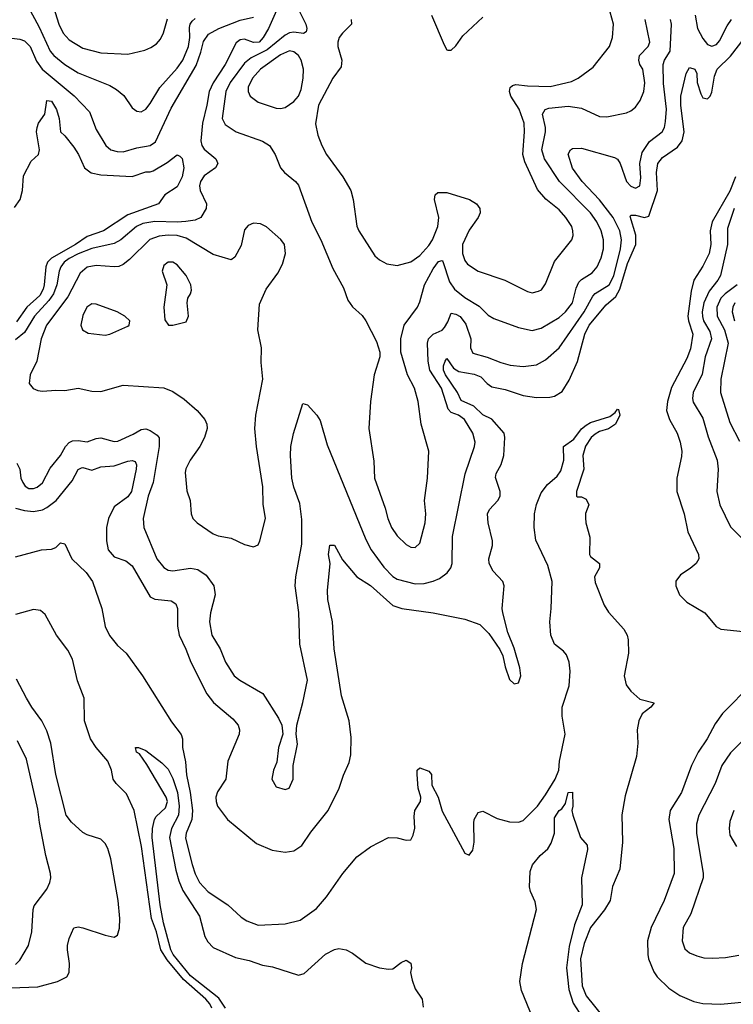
# Model space of a CAD drawing. Header units: inches. Extents: x 1173000 to 1307049, y 522583 to 678455.
# Tile 580 of 617: x 1241789 to 1244965, y 660668 to 665050. Entities that reach past the tile are written whole.
import ezdxf

# ---------------------------------------------------------------- set-up
doc = ezdxf.new("R2010")
doc.units = ezdxf.units.IN
doc.header["$MEASUREMENT"] = 0
doc.layers.add('B2646', color=7, linetype='Continuous')

msp = doc.modelspace()

# ---------------------------------------------------------------- linework, layer by layer
at = {"layer": 'B2646', "color": 5}
for points, elevation in [([(1241824.7, 665110), (1241875.9, 665015.9), (1241924.4, 664910), (1241941, 664890), (1241989.4, 664850), (1242050, 664813.1), (1242190, 664756.3), (1242219.6, 664739.6), (1242252.8, 664712.8), (1242290, 664657.6), (1242310, 664643.1), (1242330, 664639.5), (1242350, 664652.2), (1242370, 664677), (1242412.4, 664747.6), (1242490, 664834.6), (1242515.5, 664870), (1242540.5, 664930), (1242545.8, 664970), (1242545.1, 665014.9), (1242547.2, 665030), (1242556.3, 665043.7), (1242570, 665054.6)], 1060), ([(1241931.9, 665130), (1241962.7, 665030), (1241982.5, 664990), (1242010, 664959.8), (1242070, 664923.3), (1242150, 664902.6), (1242270, 664896.3), (1242345.4, 664914.6), (1242373.3, 664926.7), (1242397.3, 664942.7), (1242416.2, 664963.8), (1242429.1, 664990.9), (1242446.7, 665053.3)], 1080), ([(1243022.2, 665110), (1243062.3, 665030), (1243067.8, 665010), (1243063.7, 664996.3), (1243052.2, 664987.8), (1243010, 664994.6), (1242990, 664991.7), (1242970, 664980.7), (1242890, 664916.3), (1242819.3, 664880.7), (1242790, 664856.1), (1242725.6, 664770), (1242706.3, 664730), (1242690.2, 664610), (1242703.1, 664583.1), (1242752.2, 664550), (1242869.5, 664509.5), (1242901.5, 664490), (1242926, 664450), (1242950.4, 664390), (1242967.7, 664370), (1243017.1, 664330), (1243030, 664313.4), (1243088.9, 664148.9), (1243130, 664070.7), (1243182.7, 663942.7), (1243230, 663857.1), (1243250, 663801.6), (1243270, 663772), (1243313.3, 663733.3), (1243330.2, 663710.2), (1243377.3, 663617.3), (1243392.4, 663570), (1243392.7, 663550), (1243367.6, 663470), (1243350.3, 663350), (1243343.6, 663230), (1243365.2, 663085.2), (1243368.7, 663010), (1243415.8, 662875.7), (1243427.1, 662830), (1243444.7, 662790), (1243470, 662753.4), (1243510, 662713.7), (1243530, 662702.6), (1243550, 662700.4), (1243570, 662720.7), (1243593.7, 662810), (1243596.8, 662850), (1243590.7, 662910), (1243604.4, 663010), (1243609.7, 663130), (1243576.4, 663250), (1243562.4, 663350), (1243546.4, 663410), (1243515.8, 663470), (1243486, 663570), (1243486, 663630), (1243501.1, 663690), (1243559.3, 663770), (1243570, 663794.4), (1243590.4, 663870), (1243630, 663941), (1243653.9, 663973.9), (1243670, 663978.3), (1243673, 663973), (1243702.6, 663882.6), (1243724.7, 663850), (1243770, 663813.9), (1243834.6, 663774.6), (1243874.1, 663734.1), (1243899.5, 663719.5), (1244010, 663680.2), (1244070, 663667), (1244110, 663676.8), (1244190, 663724.4), (1244219.2, 663750), (1244249.4, 663790), (1244265.7, 663854.3), (1244278.5, 663881.5), (1244290, 663893.7), (1244336.7, 663923.3), (1244358.8, 663950), (1244376.9, 663990), (1244387.1, 664030), (1244387.8, 664070), (1244377.1, 664110), (1244357.7, 664150), (1244330.4, 664190), (1244191.4, 664330), (1244124.8, 664430), (1244113.8, 664470), (1244129.9, 664550), (1244129.9, 664570), (1244116.8, 664630), (1244128.2, 664650), (1244144.2, 664655.8), (1244230, 664665.2), (1244290, 664656.6), (1244370, 664618.9), (1244403, 664617), (1244490, 664636), (1244510, 664644.6), (1244530, 664660.3), (1244550.5, 664689.5), (1244567.6, 664730), (1244571.2, 664768.8), (1244562.2, 664830), (1244549.9, 664850), (1244544.4, 664870), (1244547.9, 664890), (1244586.1, 664930), (1244594.5, 664950), (1244572.6, 665050)], 1060), ([(1243264.2, 665050), (1243265.8, 665030), (1243225.4, 664990), (1243211.6, 664970), (1243205.3, 664950), (1243205.8, 664930), (1243222.7, 664870), (1243219.7, 664840.3), (1243182.2, 664790), (1243119.8, 664670), (1243106.4, 664586.4), (1243116.5, 664536.5), (1243133.4, 664490), (1243154.2, 664450), (1243227.3, 664350), (1243262.4, 664290), (1243273.4, 664250), (1243290.2, 664130.2), (1243298, 664110), (1243370, 663999.5), (1243390, 663980.9), (1243423.8, 663963.8), (1243470, 663956.2), (1243530, 663972), (1243570, 663999.8), (1243610, 664044.3), (1243626.5, 664070), (1243650.5, 664130), (1243654, 664170), (1243635.3, 664250), (1243638, 664270), (1243650, 664281.1), (1243690, 664280.2), (1243790.5, 664250), (1243822, 664230), (1243837.4, 664210), (1243839, 664190), (1243830.2, 664170), (1243790, 664112.6), (1243759.8, 664050), (1243759.8, 664010), (1243770, 663978.7), (1243782.2, 663962.2), (1243830, 663930.2), (1243948.4, 663890), (1244050, 663839.7), (1244070, 663834.9), (1244098.7, 663841.3), (1244112.1, 663847.9), (1244130, 663874.4), (1244170, 663973.4), (1244247.1, 664070), (1244252.9, 664090), (1244251.6, 664110), (1244246.3, 664130), (1244220.6, 664170), (1244190, 664203.2), (1244130.8, 664250.8), (1244094.1, 664294.1), (1244037, 664417), (1244029, 664450), (1244036.6, 664550), (1244034, 664590), (1244011.6, 664651.6), (1243975.8, 664710), (1243969.4, 664730), (1243972.5, 664747.5), (1243982.4, 664757.6), (1243998, 664762), (1244050, 664755.5), (1244150, 664752.2), (1244245.1, 664774.9), (1244275.1, 664790), (1244341.4, 664838.6), (1244414, 664930), (1244427.9, 664970), (1244432.2, 665030), (1244409.9, 665110)], 1080), ([(1241730.3, 664970.3), (1241790, 664963.6), (1241810, 664956.3), (1241836.2, 664930), (1241864.6, 664864.6), (1241889.5, 664829.5), (1242031.4, 664711.4), (1242100.1, 664640.1), (1242130, 664561.1), (1242172.6, 664490), (1242194.9, 664470), (1242222.6, 664462.6), (1242250, 664461.4), (1242310, 664479.6), (1242370, 664490.1), (1242394.3, 664505.7), (1242463.4, 664656.6), (1242574.5, 664845.5), (1242595.4, 664904.6), (1242606.8, 664953.2), (1242630, 664986.1), (1242674.8, 665010), (1242770, 665047.2), (1242830, 665060.7)], 1040), ([(1242932.1, 665090), (1242896.6, 665010), (1242873.4, 664970), (1242854.6, 664950), (1242830, 664948.4), (1242790, 664963.8), (1242770, 664960.5), (1242753, 664947), (1242704.2, 664850), (1242650, 664769.2), (1242631.8, 664730), (1242622.8, 664670), (1242602.7, 664590), (1242595, 664510), (1242599.8, 664490), (1242610, 664474.3), (1242662.3, 664430), (1242671.6, 664410), (1242661.3, 664390), (1242610, 664355.1), (1242594.4, 664330), (1242590.1, 664310), (1242592.1, 664290), (1242620.2, 664230), (1242619.3, 664210), (1242595.9, 664170), (1242570, 664157), (1242529, 664151), (1242490, 664148.1), (1242390, 664152.1), (1242337.7, 664142.3), (1242309.5, 664130), (1242239.2, 664070), (1242210, 664053.2), (1242110, 664031.5), (1242050, 664008.3), (1242010, 663986.9), (1241987.2, 663970), (1241972.6, 663950), (1241964.2, 663930), (1241954.9, 663870), (1241939.2, 663830), (1241919.2, 663800.8), (1241855.6, 663730), (1241810, 663657.7), (1241770, 663624.6)], 1040), ([(1243622.6, 665070), (1243678, 664938), (1243690, 664916), (1243694.8, 664914.8), (1243710, 664914), (1243730, 664934), (1243761.5, 664978.5), (1243850, 665060.8)], 1120), ([(1244795.2, 665070), (1244806.3, 665010), (1244830, 664965.5), (1244850, 664939.8), (1244870, 664931.6), (1244890, 664940.1), (1244903.7, 664956.3), (1244937.6, 665022.4), (1244956.7, 665050)], 1040), ([(1241776.3, 663076.3), (1241789.3, 663050), (1241794.8, 663010), (1241802.5, 662990), (1241813.9, 662973.9), (1241830, 662963.5), (1241850, 662963.2), (1241866.3, 662970), (1241890, 662989.3), (1241925.4, 663054.6), (1241970.6, 663110), (1241993, 663150), (1242010, 663168.4), (1242024.6, 663175.4), (1242050, 663177.2), (1242090, 663171.1), (1242130, 663186.6), (1242150, 663188.8), (1242210, 663172.7), (1242225.2, 663174.8), (1242294.9, 663205.1), (1242330, 663226.4), (1242350, 663228.4), (1242370, 663221.5), (1242400.8, 663200.8), (1242409.5, 663189.5), (1242409.6, 663150), (1242383.9, 662990), (1242360.2, 662930), (1242338.2, 662830), (1242341, 662790), (1242399.8, 662650), (1242430, 662612), (1242450, 662600.2), (1242470, 662596.3), (1242550, 662609.4), (1242582.3, 662602.3), (1242618.4, 662578.4), (1242652.7, 662530), (1242659.7, 662490), (1242638.3, 662410), (1242633.7, 662370), (1242644.3, 662310), (1242681.1, 662250), (1242704.5, 662190), (1242744, 662130), (1242768.5, 662110), (1242871.7, 662051.7), (1242941.5, 661941.5), (1242955.5, 661910), (1242960.5, 661870), (1242941.3, 661810), (1242934, 661746), (1242918.8, 661710), (1242911, 661670), (1242930, 661636), (1242970, 661624), (1242988, 661630), (1243007, 661670), (1243006, 661730), (1243025.2, 661825.2), (1243019.3, 661870), (1243022.7, 661910), (1243049.6, 662010.4), (1243069.7, 662110), (1243036.2, 662270), (1243031.4, 662411.4), (1243015.8, 662530), (1243017.8, 662570), (1243044.2, 662715.7), (1243045.5, 662825.5), (1243036.4, 662896.4), (1243009, 662970), (1243000.3, 663010), (1242993.8, 663110), (1242995.8, 663150), (1243008.5, 663208.5), (1243050, 663341), (1243070, 663336), (1243111, 663290), (1243126.2, 663266.2), (1243157.7, 663157.7), (1243330, 662736), (1243352.9, 662690), (1243410, 662612.8), (1243450, 662572.5), (1243470, 662560.1), (1243550, 662538.7), (1243590, 662540.7), (1243628.9, 662551.1), (1243657.2, 662562.8), (1243692.5, 662587.5), (1243708.6, 662610), (1243714.6, 662630), (1243716, 662750), (1243771.5, 663028.5), (1243814, 663150), (1243816.1, 663170), (1243805.8, 663210), (1243769, 663270), (1243742, 663290), (1243710, 663301.7), (1243696.1, 663316.1), (1243666.7, 663410), (1243614, 663490), (1243607, 663530), (1243604.2, 663610), (1243609.2, 663630), (1243629.1, 663650.9), (1243670, 663668.7), (1243680.5, 663679.5), (1243695.5, 663704.5), (1243710, 663743.1), (1243730, 663739.8), (1243750, 663728.6), (1243774.5, 663694.5), (1243796.8, 663630), (1243796.3, 663590), (1243805.4, 663565.5), (1243870, 663548.5), (1243930, 663523.8), (1243972.9, 663512.9), (1244030, 663507.1), (1244090, 663514.5), (1244130, 663536.5), (1244190, 663589.4), (1244301.9, 663750), (1244340.3, 663819.7), (1244350, 663830.9), (1244412.7, 663870), (1244433.7, 663910), (1244463.5, 664030), (1244468.3, 664070), (1244460.8, 664110), (1244430, 664168.8), (1244370, 664248.4), (1244293.4, 664330), (1244250, 664388.8), (1244230, 664450.7), (1244240.5, 664470), (1244250, 664476.1), (1244290, 664478.6), (1244436.8, 664436.8), (1244450, 664428.9), (1244462.6, 664410), (1244490.2, 664330), (1244510, 664309.3), (1244530, 664299.6), (1244550, 664310.7), (1244553.4, 664346.6), (1244549.9, 664410), (1244560.4, 664459.5), (1244592.3, 664507.7), (1244649.4, 664550.6), (1244659, 664570), (1244664, 664596), (1244667.8, 664652.2), (1244654.7, 664765.3), (1244653.9, 664850), (1244659.9, 664870), (1244683.9, 664910), (1244690.5, 665030), (1244686, 665050)], 1040), ([(1241770, 662876.3), (1241810, 662865.2), (1241850, 662861.2), (1241890, 662868.2), (1241910, 662878.2), (1241952.1, 662910), (1242022.8, 662997.2), (1242050, 663048.6), (1242064.1, 663055.9), (1242070, 663057.5), (1242110, 663044.6), (1242150, 663060.4), (1242210, 663064.4), (1242270, 663085), (1242290, 663088.5), (1242303.1, 663083.1), (1242309.1, 663069.1), (1242307.4, 663050), (1242286.5, 662950), (1242270, 662926.7), (1242210, 662881.1), (1242184.8, 662830), (1242176, 662790), (1242175.5, 662730), (1242183.2, 662690), (1242210, 662659.6), (1242260.9, 662640.9), (1242290, 662618.7), (1242370, 662480.7), (1242390.7, 662470.7), (1242463, 662463), (1242484.4, 662450), (1242490.8, 662430), (1242491, 662350), (1242499.3, 662310), (1242529, 662249), (1242550.9, 662190), (1242622, 662050), (1242651, 662011), (1242738, 661938), (1242761, 661910), (1242767.3, 661890), (1242766.6, 661870), (1242715.5, 661750), (1242706.3, 661670), (1242670, 661613.7), (1242662.3, 661590), (1242663, 661570), (1242670.2, 661550), (1242713.6, 661490), (1242843.7, 661383.7), (1242913.3, 661353.3), (1242970, 661345), (1243010, 661350.2), (1243045.1, 661374.9), (1243085.6, 661434.4), (1243162.6, 661530), (1243211.4, 661630), (1243230, 661688), (1243256.3, 661743.7), (1243262.4, 661777.6), (1243264.9, 661855.1), (1243255.5, 661930), (1243221.3, 662041.3), (1243188.4, 662250), (1243180.9, 662370), (1243160.4, 662470), (1243158.8, 662510), (1243171.1, 662630), (1243164, 662670), (1243170, 662710.8), (1243190, 662710.7), (1243225.8, 662645.8), (1243290, 662570.3), (1243350, 662531.1), (1243450, 662442.1), (1243490, 662429.6), (1243630, 662409.4), (1243770, 662381.8), (1243837.9, 662357.9), (1243877.5, 662317.5), (1243926.5, 662246.5), (1243939.1, 662219.1), (1243950.5, 662169.5), (1243970, 662114), (1243990, 662093.4), (1244010, 662098.8), (1244019.7, 662130), (1244014.9, 662165.1), (1243990, 662253.2), (1243962, 662322), (1243939.2, 662410), (1243936.8, 662430), (1243945.3, 662530), (1243939.2, 662550), (1243895.9, 662595.9), (1243878.6, 662630), (1243877.8, 662650), (1243893.2, 662710), (1243893.7, 662730), (1243875, 662810), (1243871.4, 662850), (1243879.8, 662870), (1243918, 662910), (1243927.4, 662930), (1243927.2, 662950), (1243907.2, 663012.8), (1243909.2, 663030), (1243931.8, 663070), (1243943.5, 663110), (1243948.9, 663190), (1243945.1, 663210), (1243890, 663272.5), (1243851.2, 663291.2), (1243809.9, 663330), (1243754.5, 663354.5), (1243738.5, 663390), (1243684.2, 663470), (1243675.4, 663490), (1243675.6, 663510), (1243683.4, 663530), (1243690, 663542.6), (1243719.3, 663499.3), (1243743.9, 663483.9), (1243811.7, 663471.7), (1243841.1, 663461.1), (1243870, 663430.1), (1243890, 663416.5), (1243950, 663403.3), (1244030, 663376.9), (1244090, 663368.6), (1244148.7, 663370), (1244170, 663375), (1244204.2, 663395.8), (1244234.5, 663445.5), (1244271.4, 663528.6), (1244304.6, 663650), (1244323.6, 663690), (1244399.9, 663780.1), (1244442, 663818), (1244460.2, 663850), (1244495.1, 663964.9), (1244530.9, 664050), (1244531.5, 664091.5), (1244505.9, 664174.1), (1244510, 664180.3), (1244530, 664180.1), (1244570, 664168.8), (1244590, 664174.7), (1244628.7, 664290), (1244623.5, 664370), (1244629.9, 664410), (1244650, 664436.2), (1244717.6, 664482.4), (1244738.5, 664510), (1244746.1, 664550), (1244732.5, 664667.5), (1244732, 664710), (1244756.3, 664810), (1244770, 664837), (1244794.6, 664830), (1244802.7, 664810), (1244804.2, 664770), (1244820.2, 664720.2), (1244830, 664701.8), (1244850, 664697.3), (1244862, 664710), (1244870, 664728), (1244881.4, 664798.6), (1244893.6, 664830), (1244952.7, 664887.3), (1245014.4, 664965.6)], 1020), ([(1241765.4, 664214.6), (1241790.6, 664250), (1241802, 664290), (1241805.4, 664354.6), (1241840.4, 664419.6), (1241873.3, 664450), (1241877.7, 664470), (1241863.8, 664550), (1241866.2, 664570), (1241873.5, 664590), (1241900.4, 664630), (1241910, 664690.3), (1241930, 664687), (1241952.8, 664650), (1241965, 664610), (1241970.2, 664550.2), (1241990, 664533.4), (1242030, 664482.3), (1242050.9, 664450), (1242077.4, 664390), (1242107.6, 664367.6), (1242150, 664359.6), (1242290, 664352.2), (1242350, 664372.8), (1242370, 664372.2), (1242382.6, 664377.4), (1242445.9, 664414.1), (1242490, 664447.8), (1242502.2, 664442.2), (1242512.2, 664432.2), (1242520.1, 664390), (1242511.6, 664350), (1242490, 664306.6), (1242435.8, 664270), (1242407.6, 664230), (1242270, 664181.5), (1242161.8, 664110), (1242090, 664085.5), (1242038.1, 664050), (1241930, 663987.9), (1241913.2, 663970), (1241904.9, 663950), (1241898.2, 663870), (1241893.6, 663850), (1241878.2, 663821.8), (1241820.7, 663770), (1241775.1, 663704.9)], 1020), ([(1244975.6, 664350), (1244950, 664286), (1244872, 664150), (1244862, 664110), (1244865.7, 664050), (1244857.4, 664010), (1244830, 663953.2), (1244790.1, 663890), (1244778, 663842), (1244763.6, 663730), (1244765.7, 663710), (1244784.8, 663650), (1244775, 663585), (1244758.6, 663541.4), (1244690, 663413.1), (1244671.9, 663350), (1244668, 663310), (1244680.8, 663270), (1244715.5, 663210), (1244729.4, 663170), (1244736.3, 663130), (1244734.9, 663105.1), (1244714.4, 663010), (1244713.4, 662950), (1244746.7, 662850), (1244763.6, 662770), (1244810.3, 662669.7), (1244811.5, 662650), (1244800.2, 662630), (1244773.3, 662606.7), (1244730, 662579.4), (1244710, 662551.2), (1244709, 662530), (1244725.5, 662490), (1244758.2, 662458.2), (1244839, 662410), (1244889.4, 662349.4), (1244910, 662337.2), (1245010, 662327.5)], 1020), ([(1244968.9, 664210), (1244939.4, 664120.6), (1244940.1, 664050), (1244909, 663911), (1244897.3, 663890), (1244857.8, 663842.2), (1244834.1, 663790), (1244827, 663750), (1244828.2, 663728.2), (1244832.7, 663710), (1244861.6, 663661.6), (1244868, 663630), (1244840.1, 663550), (1244827.4, 663472.6), (1244787.3, 663390), (1244783.4, 663363.4), (1244787.2, 663347.2), (1244830, 663275.8), (1244853.4, 663193.4), (1244893.4, 663090), (1244897.8, 663050), (1244892.5, 662950), (1244905.8, 662890), (1244953.1, 662793.1), (1245014.7, 662730)], 1040), ([(1244982.7, 663870), (1244929.6, 663830.4), (1244910.1, 663810), (1244891.7, 663770), (1244893.1, 663730), (1244926.6, 663670), (1244942.2, 663610), (1244909.6, 663450), (1244908.2, 663390), (1244950, 663256.5), (1244993.5, 663173.5)], 1060), ([(1244972.9, 663790), (1244963.2, 663770), (1244961, 663750), (1244970.4, 663710)], 1080), ([(1241770, 662659.8), (1241886.6, 662690), (1241930, 662693.7), (1241950, 662701.5), (1241970, 662722), (1241990, 662716.5), (1242021.1, 662650), (1242085.4, 662590), (1242113.4, 662550), (1242154, 662430), (1242169.8, 662349.8), (1242188.5, 662308.5), (1242224.2, 662264.2), (1242262.6, 662230), (1242336.3, 662130), (1242464.3, 661924.3), (1242508.3, 661868.3), (1242514.2, 661850), (1242514.3, 661810), (1242526.7, 661746.7), (1242531.2, 661688.8), (1242548.2, 661610), (1242558.4, 661530), (1242554.7, 661490), (1242530.7, 661430), (1242527.6, 661407.6), (1242556.3, 661290), (1242570, 661248), (1242589.1, 661210), (1242628.3, 661168.3), (1242716.2, 661110), (1242774.9, 661054.9), (1242799.4, 661039.4), (1242850, 661020.2), (1242970, 661025.5), (1243037.1, 661042.9), (1243110, 661093.9), (1243154.1, 661145.9), (1243227, 661250), (1243290, 661323.8), (1243350, 661368.6), (1243430, 661410.2), (1243469.1, 661409.1), (1243510, 661398.4), (1243530, 661400.5), (1243540.1, 661419.9), (1243548, 661452), (1243544.3, 661504.3), (1243548.4, 661530), (1243572.7, 661570), (1243574.6, 661590), (1243562.3, 661630), (1243557.8, 661690), (1243558.8, 661710), (1243570, 661719.7), (1243610, 661705), (1243621.9, 661690), (1243623.1, 661643.1), (1243651.8, 661590), (1243670, 661527.7), (1243770, 661341), (1243790, 661331.3), (1243806, 661354), (1243811.6, 661390), (1243810, 661474), (1243812.7, 661490), (1243830, 661521), (1243850, 661526.8), (1243914.1, 661494.1), (1243970, 661479.6), (1244010, 661478.5), (1244030, 661486.5), (1244050, 661504.4), (1244093.7, 661550), (1244130, 661599.7), (1244172.8, 661670), (1244188.7, 661710), (1244192.4, 661750), (1244217.4, 661870), (1244203.6, 661950), (1244204.3, 661990), (1244234.4, 662085.6), (1244239.5, 662150), (1244234.9, 662190), (1244222.8, 662222.8), (1244210, 662239.7), (1244170, 662271.1), (1244153.9, 662310), (1244149.2, 662370), (1244155.4, 662430), (1244158.7, 662550), (1244140.6, 662620.6), (1244085.9, 662734.1), (1244079.3, 662790), (1244080.6, 662850), (1244090, 662892.4), (1244110, 662944.4), (1244138.3, 662981.7), (1244181.8, 663018.2), (1244198.2, 663041.8), (1244211.6, 663090), (1244209.2, 663150.8), (1244256.3, 663183.7), (1244290, 663228.7), (1244310, 663245.9), (1244330, 663257.3), (1244415.5, 663284.5), (1244439.1, 663300.9), (1244450, 663316.4), (1244454.9, 663314.9), (1244460.2, 663290), (1244441, 663250), (1244410.6, 663229.4), (1244370, 663216.8), (1244350, 663205.7), (1244333.1, 663190), (1244308.2, 663151.8), (1244296, 663110), (1244299.6, 663050), (1244267.2, 662950), (1244267.3, 662930), (1244270, 662926), (1244290, 662926), (1244310, 662916), (1244322.8, 662890), (1244308.2, 662851.8), (1244307.2, 662832.8), (1244309.2, 662810), (1244326.8, 662746.8), (1244325.7, 662670), (1244330, 662661.3), (1244370.2, 662630), (1244370.2, 662610), (1244347.1, 662570), (1244350, 662544.9), (1244390, 662444.2), (1244410, 662413.4), (1244478.1, 662338.1), (1244492.4, 662310), (1244497.2, 662290), (1244498.6, 662230), (1244480.2, 662130), (1244488.1, 662090), (1244510, 662061.1), (1244550, 662026.3), (1244612.7, 662010), (1244598, 661990), (1244559.6, 661960.4), (1244544.5, 661930), (1244538, 661890), (1244541.2, 661830), (1244534.4, 661770), (1244484.5, 661595.5), (1244469.4, 661510.6), (1244471.6, 661390), (1244460.8, 661270), (1244428.3, 661191.7), (1244418, 661130), (1244392.2, 661087.8), (1244330, 661009.8), (1244301.1, 660938.9), (1244285.6, 660870), (1244292.4, 660750), (1244310, 660706), (1244390, 660606.7)], 980), ([(1242644.5, 660650), (1242635.6, 660670), (1242617.4, 660690), (1242518.8, 660778.8), (1242445.5, 660865.5), (1242417.3, 660910), (1242397.5, 660990), (1242375.7, 661050), (1242330.9, 661370), (1242299.3, 661530), (1242264.5, 661604.5), (1242218.8, 661650), (1242205.6, 661670), (1242197.4, 661710), (1242181.9, 661750), (1242130, 661810.5), (1242103.9, 661850), (1242077.5, 661930), (1242076, 662030), (1242047, 662107), (1242023.8, 662203.8), (1242003.6, 662243.6), (1241952.8, 662310), (1241902.8, 662402.8), (1241881.1, 662421.1), (1241850, 662424.4), (1241770, 662402.4)], 980), ([(1241750, 660741.8), (1241870, 660746.3), (1241956.9, 660770), (1241999.2, 660790), (1242008.9, 660810), (1242011, 660849), (1242001.6, 660910), (1242002.6, 660930), (1242010, 660960.7), (1242030, 661008), (1242050, 661012.2), (1242070, 661008.9), (1242170, 660974.9), (1242210, 660967.2), (1242224.2, 660975.8), (1242232.9, 661007.1), (1242234.7, 661050), (1242227.7, 661130), (1242194.6, 661314.6), (1242181.6, 661361.6), (1242170, 661383.9), (1242150, 661402.2), (1242090, 661421.8), (1242070, 661433.1), (1242019.1, 661479.1), (1241996.2, 661510), (1241950.4, 661690.4), (1241928.1, 661830), (1241910, 661884.7), (1241888.2, 661930), (1241843.2, 661990), (1241819.8, 662030), (1241775.1, 662115.1)], 1020), ([(1245050, 662095.3), (1244918.1, 661961.9), (1244884.5, 661915.5), (1244849.4, 661850), (1244809.4, 661790), (1244779.5, 661730), (1244735.1, 661610), (1244684.8, 661530), (1244678, 661490), (1244700.8, 661360.8), (1244702.5, 661250), (1244658.3, 661130), (1244599.3, 661010), (1244583.9, 660950), (1244584.4, 660890), (1244588.6, 660870), (1244612.3, 660812.3), (1244626.2, 660790), (1244679.1, 660739.1), (1244726.8, 660706.8), (1244790, 660680.2), (1244830, 660672.1), (1244910, 660668.1), (1245050, 660681.1)], 1020), ([(1241770, 660844.5), (1241790, 660863.6), (1241828.7, 660930), (1241843.2, 660990), (1241849.1, 661090), (1241854, 661106), (1241910, 661180.3), (1241923.1, 661210), (1241927.8, 661230), (1241926.2, 661250), (1241905, 661330), (1241876.9, 661476.9), (1241870, 661536), (1241819.1, 661759.1), (1241779.8, 661839.8)], 1040), ([(1245010, 661844.1), (1244953.1, 661786.9), (1244914.1, 661730), (1244884.1, 661650), (1244811.5, 661510), (1244801.2, 661470), (1244801.6, 661430), (1244831.7, 661250), (1244831, 661230), (1244776.9, 661070), (1244742.8, 661010), (1244738.3, 660950), (1244750, 660914), (1244770, 660897.1), (1244803.4, 660883.4), (1244834.6, 660874.6), (1244872.8, 660872.8), (1244930, 660876.5), (1244990, 660887.1)], 1040), ([(1242705, 660650), (1242674.9, 660694.9), (1242550, 660794), (1242472, 660890), (1242462.1, 660910), (1242429.9, 661030.1), (1242413.9, 661110), (1242379, 661410), (1242380.8, 661450), (1242389.8, 661490.2), (1242396.8, 661503.2), (1242437.8, 661542.2), (1242446.8, 661570), (1242440.9, 661590), (1242355.7, 661735.7), (1242322, 661782), (1242309.7, 661790), (1242304, 661810), (1242318, 661810), (1242350, 661797.6), (1242421.8, 661741.8), (1242450, 661714.4), (1242470, 661672.2), (1242492.2, 661610), (1242499.3, 661550), (1242495.9, 661510), (1242465, 661450), (1242456.6, 661410), (1242484.8, 661264.8), (1242497.3, 661217.3), (1242514.5, 661174.5), (1242590, 661060.7), (1242612.8, 660970), (1242625.9, 660945.9), (1242650, 660920.8), (1242750, 660876), (1242810, 660863.1), (1242870, 660842.3), (1242914.8, 660834.8), (1243030, 660798), (1243055.1, 660804.9), (1243150, 660890.8), (1243190, 660911), (1243210, 660916), (1243242, 660910), (1243270, 660896), (1243330, 660851), (1243390.6, 660830.6), (1243430, 660824), (1243450, 660825.5), (1243486.5, 660853.5), (1243510, 660863.8), (1243530, 660851.3), (1243532.6, 660830), (1243528.8, 660810), (1243535.3, 660775.3), (1243550, 660736), (1243581, 660690), (1243584.7, 660655.3)], 960), ([(1244073.5, 660606.5), (1244023.1, 660730), (1244015.8, 660770), (1244026.8, 660850), (1244089.3, 661090), (1244083.5, 661123.5), (1244062.9, 661170), (1244058.8, 661190), (1244061.5, 661258.5), (1244071.6, 661288.4), (1244105.2, 661330), (1244139.8, 661360.2), (1244155.3, 661384.7), (1244169.8, 661430), (1244170, 661497.6), (1244190, 661530.3), (1244202.5, 661537.5), (1244218, 661562), (1244230, 661610.7), (1244250, 661612), (1244250.8, 661550), (1244246, 661530), (1244251, 661510), (1244286, 661410), (1244315.5, 661375.5), (1244316.7, 661356.7), (1244290.3, 661230), (1244292.6, 661110), (1244258.9, 661021.1), (1244234.6, 660925.4), (1244223.6, 660830), (1244233.3, 660733.3), (1244252.9, 660672.9), (1244292.8, 660610)], 960), ([(1244967.5, 661530), (1244950, 661481.2), (1244946.5, 661450), (1244950, 661421), (1244979.5, 661370)], 1060)]:
    msp.add_lwpolyline(points, dxfattribs=dict(at, elevation=elevation))
for points, elevation in [([(1242990, 664910.8), (1242950, 664893.8), (1242860.4, 664830), (1242824.8, 664790), (1242806.2, 664750), (1242805.6, 664730), (1242814.5, 664710), (1242850, 664682.3), (1242930, 664656), (1242950, 664654.7), (1242970, 664659.7), (1243010, 664686), (1243029.9, 664710.1), (1243041.5, 664738.5), (1243051.3, 664790), (1243052.4, 664830), (1243041.5, 664870), (1243030, 664890.5), (1243010, 664907)], 1080), ([(1242830, 664144.1), (1242805.9, 664134.1), (1242790, 664114), (1242775.5, 664044.5), (1242747.2, 663992.8), (1242730, 663980.5), (1242650, 664004.4), (1242530, 664077.3), (1242490, 664089.5), (1242450, 664091.5), (1242410, 664086.5), (1242368.2, 664071.8), (1242278, 663982), (1242250, 663959.9), (1242230, 663951.2), (1242209.2, 663949.2), (1242130, 663956.5), (1242090, 663949), (1242058.3, 663921.7), (1242002.9, 663817.1), (1241908.1, 663690), (1241884.1, 663630), (1241864.9, 663530), (1241835.5, 663470), (1241830.7, 663430), (1241849, 663409), (1241870, 663399.3), (1241890, 663396.4), (1241950, 663400.9), (1241990, 663398.9), (1242050, 663410.2), (1242110, 663395.9), (1242150, 663394.7), (1242250, 663422.6), (1242430, 663411.3), (1242470, 663395.6), (1242521.2, 663361.2), (1242579.6, 663310), (1242613.1, 663270), (1242622.3, 663250), (1242623.2, 663230), (1242612.4, 663190), (1242590.2, 663150), (1242547.7, 663090), (1242529, 663051), (1242526.1, 663033.9), (1242533.5, 662953.5), (1242548.4, 662910), (1242552.2, 662850), (1242560.4, 662830), (1242579.1, 662810), (1242650, 662761.1), (1242672.4, 662752.4), (1242730, 662742), (1242790, 662714.6), (1242830, 662703.1), (1242850, 662713.4), (1242858.3, 662730), (1242883.5, 662830), (1242873.2, 662893.2), (1242871.1, 662971.1), (1242843.2, 663150), (1242835.5, 663230), (1242840.8, 663290), (1242870.7, 663450), (1242864.5, 663524.5), (1242865.8, 663590), (1242848.8, 663670), (1242856.2, 663783.8), (1242886.4, 663850), (1242938.7, 663921.3), (1242958.7, 663961.3), (1242972.8, 664010), (1242968, 664050), (1242952.1, 664072.1), (1242887.7, 664127.7), (1242860.6, 664140.6)], 1060), ([(1242450, 663971), (1242430, 663956.2), (1242423.6, 663930), (1242443.7, 663870), (1242430.6, 663770), (1242434.4, 663714.4), (1242451, 663691), (1242470, 663690.8), (1242530, 663704.7), (1242541.2, 663730), (1242534, 663790), (1242537, 663810), (1242549.6, 663830.4), (1242553.5, 663846.5), (1242551, 663870), (1242530, 663911.3), (1242490, 663958.9), (1242470, 663970.8)], 1080), ([(1242110, 663784.7), (1242087.2, 663770), (1242070, 663732.7), (1242061.3, 663690), (1242068, 663670), (1242094.5, 663654.5), (1242170, 663645.5), (1242190, 663650.3), (1242270, 663685.5), (1242276, 663690), (1242279.3, 663710), (1242257.2, 663730), (1242222.7, 663750), (1242130, 663783.9)], 1080)]:
    msp.add_lwpolyline(points, close=True, dxfattribs=dict(at, elevation=elevation))

doc.saveas('drawing.dxf')
